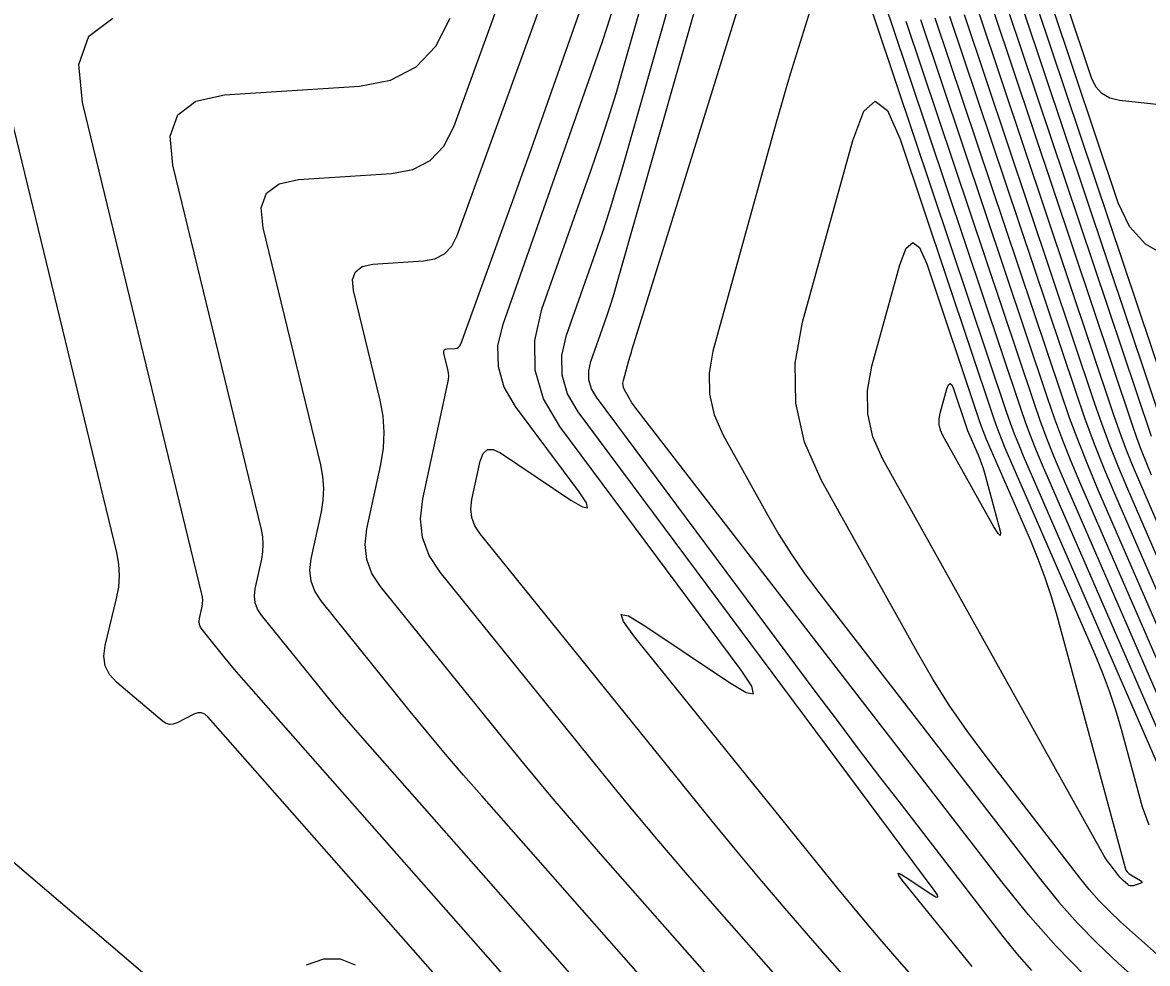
# Model space of a CAD drawing. Extents: x 1354696 to 1366163, y 660729 to 670380.
# Drawn here: x 1361825.47 to 1361871.94, y 664320.43 to 664359.31 of the extents above; entities that cross this region are included whole.
import ezdxf

# ---------------------------------------------------------------- set-up
doc = ezdxf.new("R2010")
doc.units = 0
doc.layers.add('R_Contours', color=7, linetype='Continuous')

msp = doc.modelspace()

# ---------------------------------------------------------------- linework, layer by layer
at = {"layer": 'R_Contours'}
for points in [[(1361871.947, 664383.631), (1361871.684, 664382.907), (1361871.402, 664382.189), (1361870.238, 664379.331), (1361869.954, 664378.614), (1361869.686, 664377.891), (1361869.433, 664377.163), (1361869.195, 664376.429), (1361865.309, 664363.992), (1361865.228, 664363.646), (1361865.2, 664363.3), (1361865.226, 664362.954), (1361865.305, 664362.608), (1361865.73, 664361.222), (1361865.837, 664360.876), (1361865.947, 664360.531), (1361866.058, 664360.187), (1361866.172, 664359.843), (1361872.081, 664342.218)], [(1361872.368, 664382.134), (1361871.397, 664379.751), (1361871.161, 664379.153), (1361870.937, 664378.551), (1361870.726, 664377.944), (1361870.528, 664377.332), (1361866.099, 664363.159), (1361866.036, 664362.888), (1361866.014, 664362.617), (1361866.034, 664362.346), (1361866.096, 664362.075), (1361866.429, 664360.99), (1361866.513, 664360.72), (1361866.598, 664360.449), (1361866.686, 664360.18), (1361866.775, 664359.91), (1361872.862, 664341.753)], [(1361887.571, 664354.29), (1361870.775, 664356.092), (1361870.375, 664356.185), (1361870.049, 664356.37), (1361869.798, 664356.649), (1361869.621, 664357.019), (1361868.584, 664360.112), (1361868.569, 664360.158), (1361868.554, 664360.203), (1361868.539, 664360.249), (1361868.525, 664360.294), (1361868.469, 664360.477), (1361868.459, 664360.523), (1361868.455, 664360.569), (1361868.459, 664360.614), (1361868.47, 664360.66), (1361874.526, 664380.042)], [(1361872.717, 664349.658), (1361871.856, 664350.149), (1361871.191, 664350.885), (1361870.723, 664351.865), (1361867.981, 664360.045), (1361867.941, 664360.165), (1361867.902, 664360.285), (1361867.864, 664360.406), (1361867.826, 664360.526), (1361867.678, 664361.01), (1361867.651, 664361.131), (1361867.642, 664361.252), (1361867.651, 664361.372), (1361867.68, 664361.493), (1361873.193, 664379.139)], [(1361872.715, 664344.058), (1361867.378, 664359.978), (1361867.313, 664360.172), (1361867.25, 664360.367), (1361867.188, 664360.563), (1361867.128, 664360.758), (1361866.887, 664361.543), (1361866.842, 664361.739), (1361866.828, 664361.934), (1361866.843, 664362.13), (1361866.889, 664362.326), (1361871.861, 664378.235), (1361872.019, 664378.725)], [(1361861.532, 664307.939), (1361844.434, 664327.353), (1361843.683, 664328.215), (1361842.942, 664329.085), (1361842.209, 664329.962), (1361841.486, 664330.848), (1361837.8, 664335.41), (1361837.54, 664335.809), (1361837.385, 664336.233), (1361837.334, 664336.681), (1361837.388, 664337.154), (1361837.811, 664339.095), (1361837.889, 664339.58), (1361837.911, 664340.065), (1361837.877, 664340.549), (1361837.788, 664341.032), (1361835.409, 664350.825), (1361835.33, 664351.65), (1361835.548, 664352.257), (1361836.062, 664352.646), (1361836.873, 664352.818), (1361840.708, 664353.068), (1361841.587, 664353.235), (1361842.309, 664353.613), (1361842.874, 664354.201), (1361843.28, 664354.999), (1361847.643, 664367.018)], [(1361862.46, 664310.075), (1361849.347, 664324.964), (1361848.318, 664326.145), (1361847.302, 664327.336), (1361846.299, 664328.539), (1361845.308, 664329.751), (1361840.258, 664336.002), (1361839.902, 664336.549), (1361839.689, 664337.129), (1361839.62, 664337.743), (1361839.693, 664338.391), (1361840.273, 664341.051), (1361840.38, 664341.716), (1361840.41, 664342.379), (1361840.364, 664343.042), (1361840.242, 664343.704), (1361839.141, 664348.236), (1361839.098, 664348.685), (1361839.216, 664349.015), (1361839.496, 664349.227), (1361839.937, 664349.32), (1361842.024, 664349.456), (1361842.503, 664349.548), (1361842.896, 664349.753), (1361843.203, 664350.073), (1361843.424, 664350.507), (1361848.796, 664365.31)], [(1361865.243, 664316.482), (1361861.594, 664320.626), (1361860.97, 664321.342), (1361860.354, 664322.065), (1361859.745, 664322.794), (1361859.144, 664323.53), (1361850.754, 664333.916), (1361850.285, 664334.558), (1361850.199, 664334.849), (1361850.497, 664334.789), (1361851.178, 664334.379), (1361854.667, 664332.034), (1361855.352, 664331.627), (1361855.662, 664331.577), (1361855.597, 664331.884), (1361855.157, 664332.548), (1361847.658, 664342.618), (1361846.991, 664343.756), (1361846.646, 664344.942), (1361846.624, 664346.177), (1361846.924, 664347.461), (1361848.955, 664353.223), (1361849.315, 664354.27), (1361849.658, 664355.323), (1361849.986, 664356.381), (1361850.297, 664357.444), (1361851.983, 664363.38)], [(1361864.697, 664320.301), (1361864.513, 664320.521), (1361864.332, 664320.743), (1361861.802, 664323.875), (1361861.66, 664324.069), (1361861.634, 664324.157), (1361861.724, 664324.139), (1361861.929, 664324.015), (1361862.982, 664323.308), (1361863.188, 664323.185), (1361863.282, 664323.17), (1361863.262, 664323.263), (1361863.129, 664323.463), (1361848.414, 664343.225), (1361847.979, 664343.967), (1361847.754, 664344.741), (1361847.739, 664345.547), (1361847.935, 664346.385), (1361849.139, 664349.8), (1361849.433, 664350.656), (1361849.714, 664351.516), (1361849.981, 664352.38), (1361850.235, 664353.249), (1361853.124, 664363.419)], [(1361867.164, 664320.146), (1361866.553, 664320.835), (1361865.972, 664321.552), (1361861.769, 664326.996), (1361860.883, 664328.149), (1361860.002, 664329.306), (1361859.126, 664330.467), (1361858.255, 664331.631), (1361849.17, 664343.832), (1361848.967, 664344.179), (1361848.861, 664344.541), (1361848.855, 664344.917), (1361848.946, 664345.309), (1361849.509, 664346.905), (1361849.646, 664347.305), (1361849.777, 664347.707), (1361849.902, 664348.111), (1361850.021, 664348.517), (1361854.266, 664363.458)], [(1361863.388, 664312.211), (1361854.26, 664322.575), (1361852.953, 664324.074), (1361851.663, 664325.588), (1361850.389, 664327.115), (1361849.13, 664328.655), (1361842.717, 664336.595), (1361842.264, 664337.289), (1361841.994, 664338.026), (1361841.905, 664338.806), (1361841.998, 664339.629), (1361843.042, 664344.416), (1361843.065, 664344.556), (1361843.071, 664344.696), (1361843.061, 664344.836), (1361843.036, 664344.975), (1361842.872, 664345.647), (1361842.865, 664345.72), (1361842.885, 664345.774), (1361842.93, 664345.808), (1361843.002, 664345.823), (1361843.341, 664345.845), (1361843.418, 664345.86), (1361843.482, 664345.893), (1361843.532, 664345.945), (1361843.568, 664346.016), (1361845.254, 664350.661), (1361845.544, 664351.462), (1361845.831, 664352.264), (1361846.117, 664353.067), (1361846.402, 664353.87), (1361849.49, 664362.631)], [(1361869.357, 664319.926), (1361868.152, 664321.162), (1361867.005, 664322.453), (1361865.916, 664323.798), (1361850.759, 664343.432), (1361850.698, 664343.515), (1361850.639, 664343.599), (1361850.585, 664343.686), (1361850.533, 664343.775), (1361850.332, 664344.135), (1361850.292, 664344.226), (1361850.271, 664344.319), (1361850.269, 664344.415), (1361850.287, 664344.513), (1361850.518, 664345.348), (1361850.566, 664345.52), (1361850.616, 664345.692), (1361850.667, 664345.863), (1361850.719, 664346.034), (1361855.872, 664362.627)], [(1361858.204, 664360.498), (1361857.38, 664357.843), (1361857.176, 664357.178), (1361856.978, 664356.512), (1361856.785, 664355.844), (1361856.597, 664355.175), (1361853.987, 664345.724), (1361853.824, 664344.827), (1361853.839, 664343.95), (1361854.032, 664343.095), (1361854.402, 664342.262), (1361856.235, 664338.97), (1361856.708, 664338.157), (1361857.211, 664337.363), (1361857.742, 664336.588), (1361858.303, 664335.833), (1361867.529, 664323.882), (1361868.268, 664322.968), (1361869.047, 664322.092), (1361869.866, 664321.253), (1361870.724, 664320.45), (1361874.236, 664317.314)], [(1361873.004, 664327.166), (1361866.819, 664341.39), (1361866.629, 664341.841), (1361866.448, 664342.296), (1361866.278, 664342.755), (1361866.117, 664343.218), (1361860.746, 664359.237), (1361860.41, 664360.252)], [(1361861.037, 664360.245), (1361861.349, 664359.304), (1361866.676, 664343.416), (1361866.885, 664342.814), (1361867.107, 664342.217), (1361867.342, 664341.624), (1361867.59, 664341.037), (1361873.255, 664328.009)], [(1361859.676, 664303.667), (1361834.608, 664332.132), (1361834.413, 664332.356), (1361834.22, 664332.582), (1361834.03, 664332.81), (1361833.842, 664333.04), (1361832.884, 664334.226), (1361832.817, 664334.33), (1361832.776, 664334.44), (1361832.763, 664334.556), (1361832.777, 664334.679), (1361832.887, 664335.184), (1361832.907, 664335.31), (1361832.913, 664335.436), (1361832.904, 664335.561), (1361832.881, 664335.687), (1361827.945, 664356.004), (1361827.795, 664357.58), (1361828.211, 664358.74), (1361829.194, 664359.484)], [(1361860.604, 664305.803), (1361839.521, 664329.743), (1361839.048, 664330.285), (1361838.581, 664330.833), (1361838.12, 664331.386), (1361837.664, 664331.944), (1361835.342, 664334.818), (1361835.178, 664335.069), (1361835.081, 664335.336), (1361835.048, 664335.618), (1361835.082, 664335.916), (1361835.349, 664337.14), (1361835.398, 664337.445), (1361835.412, 664337.75), (1361835.391, 664338.055), (1361835.335, 664338.359), (1361831.677, 664353.415), (1361831.563, 664354.615), (1361831.88, 664355.499), (1361832.628, 664356.065), (1361833.808, 664356.315), (1361839.391, 664356.679), (1361840.672, 664356.923), (1361841.723, 664357.473), (1361842.545, 664358.329), (1361843.137, 664359.49)], [(1361864.315, 664314.346), (1361858.117, 664321.384), (1361857.057, 664322.601), (1361856.011, 664323.828), (1361854.977, 664325.067), (1361853.956, 664326.317), (1361844.365, 664338.189), (1361844.153, 664338.514), (1361844.027, 664338.858), (1361843.986, 664339.222), (1361844.029, 664339.607), (1361844.373, 664341.186), (1361844.491, 664341.503), (1361844.67, 664341.665), (1361844.912, 664341.672), (1361845.216, 664341.524), (1361848.123, 664339.571), (1361848.592, 664339.293), (1361848.803, 664339.259), (1361848.759, 664339.469), (1361848.458, 664339.923), (1361845.831, 664343.451), (1361845.363, 664344.248), (1361845.122, 664345.079), (1361845.106, 664345.945), (1361845.316, 664346.845), (1361849.222, 664357.927), (1361849.427, 664358.524), (1361849.623, 664359.123), (1361849.81, 664359.726)], [(1361862.555, 664359.439), (1361867.793, 664343.814), (1361868.1, 664342.932), (1361868.425, 664342.058), (1361868.769, 664341.191), (1361869.131, 664340.331), (1361873.065, 664331.285)], [(1361863.158, 664359.506), (1361868.352, 664344.012), (1361868.707, 664342.991), (1361869.084, 664341.979), (1361869.482, 664340.974), (1361869.902, 664339.978), (1361872.97, 664332.924)], [(1361863.761, 664359.573), (1361868.957, 664344.075), (1361869.336, 664342.982), (1361869.739, 664341.898), (1361870.166, 664340.823), (1361870.616, 664339.757), (1361872.875, 664334.562)], [(1361864.364, 664359.641), (1361869.738, 664343.611), (1361870.051, 664342.708), (1361870.384, 664341.813), (1361870.736, 664340.926), (1361871.108, 664340.046), (1361872.78, 664336.2)], [(1361864.967, 664359.708), (1361870.519, 664343.146), (1361870.766, 664342.434), (1361871.029, 664341.728), (1361871.307, 664341.028), (1361871.6, 664340.334), (1361872.802, 664337.569)], [(1361865.569, 664359.776), (1361871.3, 664342.682), (1361871.481, 664342.161), (1361871.673, 664341.644), (1361871.877, 664341.131), (1361872.091, 664340.622)], [(1361861.952, 664359.371), (1361867.235, 664343.615), (1361867.492, 664342.873), (1361867.766, 664342.137), (1361868.055, 664341.408), (1361868.361, 664340.684), (1361873.16, 664329.647)], [(1361858.748, 664301.532), (1361833.136, 664330.614), (1361833.004, 664330.729), (1361832.861, 664330.786), (1361832.708, 664330.785), (1361832.543, 664330.727), (1361831.862, 664330.378), (1361831.695, 664330.318), (1361831.534, 664330.31), (1361831.379, 664330.355), (1361831.23, 664330.452), (1361829.366, 664332.041), (1361829.066, 664332.366), (1361828.884, 664332.73), (1361828.82, 664333.131), (1361828.875, 664333.57), (1361829.355, 664335.506), (1361829.444, 664335.982), (1361829.474, 664336.457), (1361829.446, 664336.933), (1361829.36, 664337.409), (1361824.213, 664358.593)], [(1361872.678, 664320.503), (1361870.827, 664322.156), (1361870.374, 664322.579), (1361869.943, 664323.022), (1361869.532, 664323.484), (1361869.142, 664323.965), (1361865.229, 664329.035), (1361864.47, 664330.057), (1361863.75, 664331.105), (1361863.071, 664332.179), (1361862.431, 664333.279), (1361858.471, 664340.389), (1361857.772, 664341.965), (1361857.408, 664343.581), (1361857.379, 664345.238), (1361857.686, 664346.935), (1361859.758, 664354.435), (1361860.214, 664355.648), (1361860.692, 664356.061), (1361861.192, 664355.674), (1361861.713, 664354.487), (1361865.558, 664343.019), (1361865.67, 664342.696), (1361865.789, 664342.375), (1361865.915, 664342.058), (1361866.048, 664341.743), (1361869.749, 664333.233), (1361870.066, 664332.467), (1361870.354, 664331.691), (1361870.613, 664330.906), (1361870.845, 664330.11), (1361871.713, 664326.907), (1361871.993, 664326.156)], [(1361823.347, 664326.099), (1361831.473, 664319.172)], [(1361837.196, 664320.369), (1361837.915, 664320.623), (1361838.585, 664320.626), (1361839.208, 664320.377)]]:
    msp.add_lwpolyline(points, dxfattribs=at)
for points in [[(1361870.883, 664323.906), (1361870.838, 664323.952), (1361870.796, 664324), (1361870.756, 664324.049), (1361870.351, 664324.573), (1361870.273, 664324.679), (1361870.198, 664324.787), (1361870.128, 664324.898), (1361870.062, 664325.012), (1361861.005, 664341.272), (1361860.596, 664342.195), (1361860.383, 664343.141), (1361860.366, 664344.111), (1361860.545, 664345.104), (1361861.705, 664349.303), (1361861.964, 664349.992), (1361862.236, 664350.227), (1361862.52, 664350.007), (1361862.816, 664349.333), (1361864.999, 664342.82), (1361865.063, 664342.637), (1361865.131, 664342.455), (1361865.202, 664342.274), (1361865.278, 664342.095), (1361867.097, 664337.912), (1361867.412, 664337.15), (1361867.698, 664336.379), (1361867.957, 664335.597), (1361868.187, 664334.806), (1361871.012, 664324.385), (1361871.047, 664324.293), (1361871.097, 664324.212), (1361871.163, 664324.143), (1361871.244, 664324.087), (1361871.65, 664323.857), (1361871.697, 664323.822), (1361871.711, 664323.791), (1361871.691, 664323.764), (1361871.637, 664323.74), (1361871.339, 664323.645), (1361871.279, 664323.633), (1361871.223, 664323.637), (1361871.17, 664323.657), (1361871.121, 664323.692), (1361870.93, 664323.862)], [(1361863.387, 664342.472), (1361863.336, 664342.698), (1361863.332, 664342.93), (1361863.375, 664343.168), (1361863.653, 664344.172), (1361863.715, 664344.336), (1361863.78, 664344.393), (1361863.847, 664344.34), (1361863.918, 664344.179), (1361864.44, 664342.622), (1361864.456, 664342.578), (1361864.472, 664342.534), (1361864.489, 664342.491), (1361864.507, 664342.448), (1361864.942, 664341.448), (1361865.017, 664341.266), (1361865.086, 664341.081), (1361865.148, 664340.895), (1361865.203, 664340.705), (1361865.786, 664338.554), (1361865.859, 664338.233), (1361865.851, 664338.112), (1361865.761, 664338.193), (1361865.589, 664338.474), (1361863.485, 664342.251)]]:
    msp.add_lwpolyline(points, close=True, dxfattribs=at)

doc.saveas('drawing.dxf')
